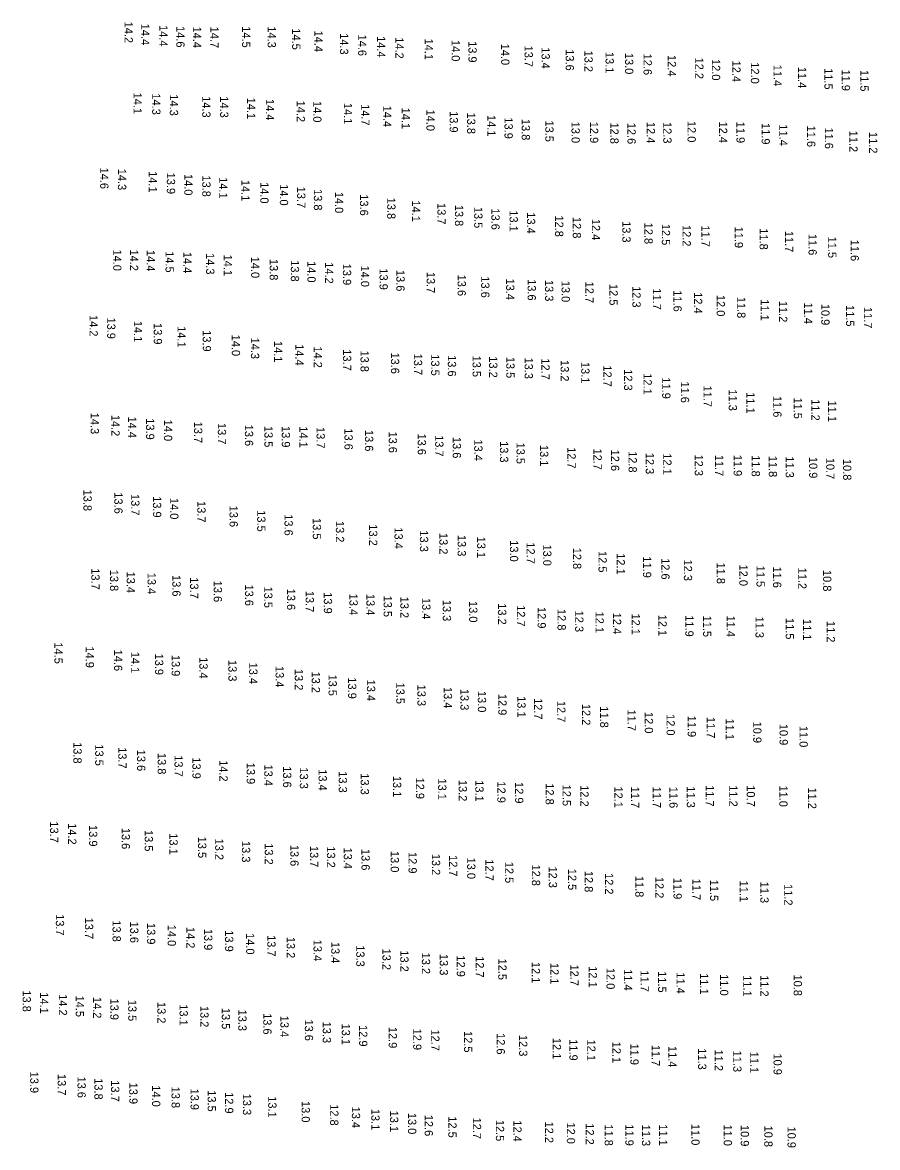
# Model space of a CAD drawing. Extents: x 988130 to 1132882, y 654656 to 841453.
# Drawn here: x 1109861 to 1110379, y 671172 to 671854 of the extents above; entities that cross this region are included whole.
import ezdxf

# ---------------------------------------------------------------- set-up
doc = ezdxf.new("R2010")
doc.units = 0
doc.layers.add('V-TOPO-SOUN', color=7, linetype='Continuous')

msp = doc.modelspace()

# ---------------------------------------------------------------- texts
at = {"layer": 'V-TOPO-SOUN'}
for s, p in [('14.2 ', (1109923.06, 671854.41)), ('14.4 ', (1109933.17, 671853.16)), ('14.4 ', (1109944.17, 671852.33)), ('14.6 ', (1109954.45, 671851.73)), ('14.4 ', (1109964.5, 671851.45)), ('14.7 ', (1109975.06, 671851.39)), ('14.5 ', (1109994.33, 671851.62)), ('14.3 ', (1110009.8, 671851.57)), ('14.5 ', (1110024.65, 671850.36)), ('14.4 ', (1110038.19, 671849.03)), ('14.3 ', (1110053.65, 671847.43)), ('14.6 ', (1110064.69, 671846.58)), ('14.4 ', (1110076.11, 671845.65)), ('14.2 ', (1110087.21, 671844.96)), ('14.1 ', (1110105.03, 671844.16)), ('14.0 ', (1110121.31, 671843.33)), ('13.9 ', (1110131.51, 671842.62)), ('14.0 ', (1110151.35, 671841.06)), ('13.7 ', (1110165.55, 671839.91)), ('13.4 ', (1110175.86, 671838.88)), ('13.6 ', (1110190.48, 671837.67)), ('13.2 ', (1110201.86, 671836.92)), ('13.1 ', (1110214.64, 671836.05)), ('13.0 ', (1110226.47, 671835.49)), ('12.6 ', (1110237.67, 671835.01)), ('12.4 ', (1110252.39, 671834.16)), ('12.2 ', (1110268.99, 671832.63)), ('12.0 ', (1110279.13, 671831.75)), ('12.4 ', (1110291.48, 671830.78)), ('12.0 ', (1110302.75, 671829.74)), ('11.4 ', (1110316.49, 671828.28)), ('11.4 ', (1110331.31, 671827.01)), ('11.5 ', (1110347.35, 671826.21)), ('11.9 ', (1110357.87, 671825.39)), ('11.5 ', (1110369.1, 671825.07)), ('14.1 ', (1109928.5, 671811.39)), ('14.3 ', (1109939.8, 671810.9)), ('14.3 ', (1109950.52, 671810.33)), ('14.3 ', (1109970.15, 671809.21)), ('14.3 ', (1109980.99, 671809.14)), ('14.1 ', (1109997.37, 671808.28)), ('14.4 ', (1110008.71, 671807.5)), ('14.2 ', (1110027.41, 671806.51)), ('14.0 ', (1110037.44, 671806.29)), ('14.1 ', (1110056, 671805.15)), ('14.7 ', (1110066.53, 671804.38)), ('14.4 ', (1110079.86, 671803.45)), ('14.1 ', (1110091.01, 671802.26)), ('14.0 ', (1110106.05, 671801.12)), ('13.9 ', (1110120.14, 671800.15)), ('13.8 ', (1110130.72, 671799.28)), ('14.1 ', (1110142.98, 671797.78)), ('13.9 ', (1110153.39, 671796.36)), ('13.8 ', (1110163.84, 671795.43)), ('13.5 ', (1110178.11, 671794.5)), ('13.0 ', (1110194, 671793.74)), ('12.9 ', (1110205.19, 671793.71)), ('12.8 ', (1110217.51, 671793.28)), ('12.6 ', (1110227.92, 671793.09)), ('12.4 ', (1110239.6, 671793.61)), ('12.3 ', (1110249.63, 671793.55)), ('12.0 ', (1110264.34, 671794.2)), ('12.4 ', (1110283.42, 671793.83)), ('11.9 ', (1110294, 671793.76)), ('11.9 ', (1110309.25, 671792.93)), ('11.4 ', (1110319.94, 671792.11)), ('11.6 ', (1110336.85, 671791.37)), ('11.6 ', (1110347.59, 671790.23)), ('11.2 ', (1110362.42, 671788.29)), ('11.2 ', (1110374.42, 671787.5)), ('14.6 ', (1109908.29, 671765.92)), ('14.3 ', (1109919.04, 671765.2)), ('14.1 ', (1109937.7, 671763.75)), ('13.9 ', (1109948.69, 671762.85)), ('14.0 ', (1109959.26, 671762.01)), ('13.8 ', (1109970.19, 671761.16)), ('14.1 ', (1109980.42, 671760.11)), ('14.1 ', (1109993.83, 671758.48)), ('14.0 ', (1110005.35, 671757.11)), ('14.0 ', (1110017.2, 671755.86)), ('13.7 ', (1110027.69, 671754.32)), ('13.8 ', (1110037.82, 671752.88)), ('14.0 ', (1110050.61, 671751.22)), ('13.6 ', (1110065.76, 671749.72)), ('13.8 ', (1110082.29, 671747.65)), ('14.1 ', (1110097.27, 671746)), ('13.7 ', (1110112.73, 671744.39)), ('13.8 ', (1110123.36, 671743.33)), ('13.5 ', (1110135.03, 671742.11)), ('13.6 ', (1110145.44, 671741.14)), ('13.1 ', (1110156.47, 671739.98)), ('13.4 ', (1110166.99, 671738.77)), ('12.8 ', (1110184.06, 671736.89)), ('12.8 ', (1110194.79, 671735.94)), ('12.4 ', (1110206.35, 671734.83)), ('13.3 ', (1110224.83, 671733.44)), ('12.8 ', (1110238.22, 671732.51)), ('12.5 ', (1110248.76, 671731.78)), ('12.2 ', (1110261.34, 671731.07)), ('11.7 ', (1110272.8, 671730.83)), ('11.9 ', (1110292.98, 671730.11)), ('11.8 ', (1110308.03, 671729.09)), ('11.7 ', (1110323.46, 671727.53)), ('11.6 ', (1110337.68, 671725.71)), ('11.5 ', (1110349.61, 671724.04)), ('11.6 ', (1110363.21, 671722.19)), ('14.0 ', (1109916.16, 671716.24)), ('14.2 ', (1109926.32, 671716.23)), ('14.4 ', (1109936.42, 671715.93)), ('14.5 ', (1109947.88, 671715.21)), ('14.4 ', (1109958.66, 671714.83)), ('14.3 ', (1109972.52, 671714.05)), ('14.1 ', (1109983.21, 671713.14)), ('14.0 ', (1109999.78, 671711.87)), ('13.8 ', (1110011.04, 671710.51)), ('13.8 ', (1110023.86, 671709.73)), ('14.0 ', (1110033.9, 671709.19)), ('14.2 ', (1110044.59, 671708.5)), ('13.9 ', (1110055.43, 671707.6)), ('14.0 ', (1110066.33, 671706.52)), ('13.9 ', (1110077.64, 671704.78)), ('13.6 ', (1110087.83, 671703.83)), ('13.7 ', (1110106.21, 671702.68)), ('13.6 ', (1110124.97, 671700.99)), ('13.6 ', (1110139.24, 671699.97)), ('13.4 ', (1110154.33, 671698.63)), ('13.6 ', (1110167.42, 671698.25)), ('13.3 ', (1110177.98, 671697.76)), ('13.0 ', (1110187.97, 671697.27)), ('12.7 ', (1110202.4, 671696.74)), ('12.5 ', (1110217.02, 671695.31)), ('12.3 ', (1110230.91, 671694.02)), ('11.7 ', (1110243.33, 671692.66)), ('11.6 ', (1110255.83, 671691.5)), ('12.4 ', (1110268.24, 671690.3)), ('12.0 ', (1110281.99, 671688.67)), ('11.8 ', (1110294.46, 671687.54)), ('11.1 ', (1110308.66, 671686.04)), ('11.2 ', (1110319.82, 671685.09)), ('11.4 ', (1110335.04, 671684.11)), ('10.9 ', (1110345.44, 671683.26)), ('11.5 ', (1110360.42, 671682.55)), ('11.7 ', (1110371.25, 671681.38)), ('14.2 ', (1109901.81, 671676.47)), ('13.9 ', (1109912.51, 671674.98)), ('14.1 ', (1109928.69, 671672.99)), ('13.9 ', (1109940.75, 671671.63)), ('14.1 ', (1109955.17, 671669.72)), ('13.9 ', (1109970.46, 671667.29)), ('14.0 ', (1109988.08, 671664.59)), ('14.3 ', (1109999.66, 671662.81)), ('14.1 ', (1110013.63, 671660.75)), ('14.4 ', (1110026.63, 671658.8)), ('14.2 ', (1110037.78, 671657.45)), ('13.7 ', (1110055.48, 671655.69)), ('13.8 ', (1110066.11, 671654.99)), ('13.6 ', (1110084.57, 671653.79)), ('13.7 ', (1110098.47, 671653.06)), ('13.5 ', (1110108.93, 671652.65)), ('13.6 ', (1110119.03, 671652.16)), ('13.5 ', (1110134.04, 671651.89)), ('13.2 ', (1110144.07, 671651.45)), ('13.5 ', (1110154.48, 671651.16)), ('13.3 ', (1110165.6, 671650.75)), ('12.7 ', (1110175.74, 671650.22)), ('13.2 ', (1110187.42, 671649.18)), ('13.1 ', (1110199.91, 671648.04)), ('12.7 ', (1110213.3, 671645.97)), ('12.3 ', (1110225.87, 671643.63)), ('12.1 ', (1110237.67, 671641.16)), ('11.9 ', (1110248.97, 671638.67)), ('11.6 ', (1110260.31, 671636.21)), ('11.7 ', (1110274.04, 671633.7)), ('11.3 ', (1110289.31, 671631.37)), ('11.1 ', (1110300.06, 671629.67)), ('11.6 ', (1110316.31, 671627.42)), ('11.5 ', (1110328.78, 671626.5)), ('11.2 ', (1110339.46, 671625.41)), ('11.1 ', (1110349.57, 671624.65)), ('14.3 ', (1109902.52, 671617.24)), ('14.2 ', (1109915.09, 671615.97)), ('14.4 ', (1109925.19, 671614.94)), ('13.9 ', (1109936.08, 671613.87)), ('14.0 ', (1109946.95, 671613)), ('13.7 ', (1109965.19, 671611.81)), ('13.7 ', (1109979.6, 671611)), ('13.6 ', (1109996.02, 671609.98)), ('13.5 ', (1110007.84, 671609.24)), ('13.9 ', (1110018.35, 671609.18)), ('14.1 ', (1110028.99, 671609)), ('13.7 ', (1110039.43, 671608.56)), ('13.6 ', (1110056.38, 671607.73)), ('13.6 ', (1110068.81, 671606.78)), ('13.6 ', (1110083.21, 671605.86)), ('13.6 ', (1110100.79, 671604.62)), ('13.7 ', (1110111.38, 671603.63)), ('13.6 ', (1110122, 671602.55)), ('13.4 ', (1110135.04, 671601.04)), ('13.3 ', (1110150.64, 671600.03)), ('13.5 ', (1110160.67, 671599.15)), ('13.1 ', (1110174.93, 671597.67)), ('12.7 ', (1110191.57, 671596.35)), ('12.7 ', (1110207.33, 671595.55)), ('12.6 ', (1110217.94, 671594.85)), ('12.8 ', (1110228.61, 671593.93)), ('12.3 ', (1110239.03, 671592.95)), ('12.1 ', (1110249.63, 671592.58)), ('12.3 ', (1110268.7, 671591.89)), ('11.7 ', (1110281.08, 671591.72)), ('11.9 ', (1110292.29, 671591.74)), ('11.8 ', (1110303.21, 671591.45)), ('11.8 ', (1110313.62, 671591.13)), ('11.3 ', (1110323.8, 671590.77)), ('10.9 ', (1110338.04, 671590.44)), ('10.7 ', (1110348.41, 671589.91)), ('10.8 ', (1110358.65, 671589.22)), ('13.8 ', (1109898.15, 671570.62)), ('13.6 ', (1109916.85, 671568.96)), ('13.7 ', (1109927.08, 671567.91)), ('13.9 ', (1109940.3, 671566.64)), ('14.0 ', (1109950.71, 671565.58)), ('13.7 ', (1109967.19, 671563.66)), ('13.6 ', (1109986.71, 671560.87)), ('13.5 ', (1110003.47, 671558.08)), ('13.6 ', (1110020.02, 671555.65)), ('13.5 ', (1110037.18, 671553.36)), ('13.2 ', (1110051.16, 671551.58)), ('13.2 ', (1110071.3, 671549.53)), ('13.4 ', (1110086.71, 671547.69)), ('13.3 ', (1110102.11, 671545.87)), ('13.2 ', (1110113.91, 671544.32)), ('13.3 ', (1110124.98, 671543.12)), ('13.1 ', (1110136.81, 671542.07)), ('13.0 ', (1110156.68, 671539.9)), ('12.7 ', (1110166.76, 671538.62)), ('13.0 ', (1110176.83, 671537.34)), ('12.8 ', (1110194.92, 671535.35)), ('12.5 ', (1110210.38, 671533.34)), ('12.1 ', (1110221.39, 671532.02)), ('11.9 ', (1110237.34, 671530.11)), ('12.6 ', (1110248.46, 671529.03)), ('12.3 ', (1110262.12, 671528.21)), ('11.8 ', (1110282.1, 671526.39)), ('12.0 ', (1110295.75, 671525.15)), ('11.5 ', (1110306.15, 671524.49)), ('13.7 ', (1109902.91, 671522.89)), ('13.8 ', (1109914.26, 671522)), ('13.4 ', (1109924.37, 671520.89)), ('13.4 ', (1109937.01, 671520.18)), ('13.6 ', (1109952.05, 671518.8)), ('11.6 ', (1110316.17, 671524)), ('11.2 ', (1110331.47, 671523.28)), ('10.8 ', (1110346.55, 671521.85)), ('13.7 ', (1109962.81, 671517.41)), ('13.6 ', (1109977.11, 671515.35)), ('13.6 ', (1109996.12, 671513.04)), ('13.5 ', (1110007.7, 671511.84)), ('13.6 ', (1110021.52, 671510.52)), ('13.7 ', (1110032.84, 671509.23)), ('13.9 ', (1110043.85, 671508.35)), ('13.4 ', (1110059.4, 671507.48)), ('13.4 ', (1110069.68, 671507.33)), ('13.5 ', (1110080.11, 671506.33)), ('13.2 ', (1110090.25, 671505.68)), ('13.4 ', (1110103.49, 671504.91)), ('13.3 ', (1110115.98, 671503.77)), ('13.0 ', (1110131.94, 671503.04)), ('13.2 ', (1110149.47, 671501.67)), ('12.7 ', (1110160.9, 671500.54)), ('12.9 ', (1110173.45, 671499.4)), ('12.8 ', (1110185.54, 671498.2)), ('12.3 ', (1110196.23, 671497.2)), ('12.1 ', (1110208.55, 671496.61)), ('12.4 ', (1110219.13, 671495.94)), ('12.1 ', (1110230.49, 671495.51)), ('12.1 ', (1110246.73, 671494.73)), ('11.9 ', (1110263, 671494.4)), ('11.5 ', (1110273.79, 671494.19)), ('11.4 ', (1110288.08, 671494.27)), ('11.3 ', (1110305.55, 671493.64)), ('11.5 ', (1110323.85, 671492.75)), ('11.1 ', (1110334.33, 671492.15)), ('11.2 ', (1110348.73, 671490.94)), ('14.5 ', (1109880.55, 671477.93)), ('14.9 ', (1109899.53, 671475.5)), ('14.6 ', (1109916.68, 671473.54)), ('14.1 ', (1109927.06, 671472.26)), ('13.9 ', (1109941.55, 671471.16)), ('13.9 ', (1109951.59, 671470.36)), ('13.4 ', (1109968.42, 671469.02)), ('13.3 ', (1109986, 671467.29)), ('13.4 ', (1109998.61, 671465.68)), ('13.4 ', (1110014.6, 671463.64)), ('13.2 ', (1110026.23, 671461.85)), ('13.2 ', (1110036.52, 671460.31)), ('13.5 ', (1110046.73, 671458.5)), ('13.9 ', (1110058.57, 671456.74)), ('13.4 ', (1110069.98, 671455.34)), ('13.5 ', (1110087.76, 671453.58)), ('13.3 ', (1110100.61, 671452.31)), ('13.4 ', (1110116.59, 671450.89)), ('13.3 ', (1110126.68, 671449.76)), ('13.0 ', (1110137.23, 671448.49)), ('12.9 ', (1110149.65, 671446.72)), ('13.1 ', (1110161.17, 671445.37)), ('12.7 ', (1110171.28, 671444.15)), ('12.7 ', (1110185.32, 671442.47)), ('12.2 ', (1110200.44, 671440.65)), ('11.8 ', (1110211.36, 671439.17)), ('11.7 ', (1110227.97, 671437.22)), ('12.0 ', (1110238.44, 671435.74)), ('12.0 ', (1110251.62, 671434.46)), ('11.9 ', (1110264.44, 671433.49)), ('11.7 ', (1110275.97, 671432.73)), ('11.1 ', (1110287.49, 671431.76)), ('10.9 ', (1110304.17, 671429.9)), ('10.9 ', (1110320.12, 671428.53)), ('11.0 ', (1110332.22, 671427.33)), ('13.8 ', (1109892.05, 671417.45)), ('13.5 ', (1109905.26, 671416.1)), ('13.7 ', (1109919.25, 671414.41)), ('13.6 ', (1109930.66, 671412.85)), ('13.8 ', (1109943.16, 671410.87)), ('13.7 ', (1109953.33, 671409.48)), ('13.9 ', (1109964.18, 671408.22)), ('14.2 ', (1109980.57, 671406.54)), ('13.9 ', (1109997.09, 671404.96)), ('13.4 ', (1110007.78, 671403.9)), ('13.6 ', (1110019.14, 671402.82)), ('13.3 ', (1110029.32, 671402.12)), ('13.4 ', (1110040.68, 671400.99)), ('13.3 ', (1110052.9, 671399.8)), ('13.3 ', (1110066.22, 671398.55)), ('13.1 ', (1110085.79, 671397.04)), ('12.9 ', (1110099.69, 671395.95)), ('13.1 ', (1110113.17, 671395.44)), ('13.2 ', (1110125.61, 671394.57)), ('13.1 ', (1110135.68, 671394.34)), ('12.9 ', (1110149, 671393.63)), ('12.9 ', (1110159.79, 671393.25)), ('12.8 ', (1110178.3, 671392.5)), ('12.5 ', (1110188.6, 671391.68)), ('12.2 ', (1110199.37, 671391.34)), ('12.1 ', (1110219.97, 671390.59)), ('11.7 ', (1110230.09, 671390.46)), ('11.7 ', (1110243.29, 671390.46)), ('11.6 ', (1110253.34, 671390.39)), ('11.3 ', (1110263.9, 671390.66)), ('11.7 ', (1110275.39, 671391.37)), ('11.2 ', (1110289.63, 671391.3)), ('10.7 ', (1110300.2, 671391.28)), ('11.0 ', (1110319.98, 671391.18)), ('11.2 ', (1110337.46, 671389.96)), ('13.7 ', (1109877.91, 671369.38)), ('14.2 ', (1109888.86, 671368.29)), ('13.9 ', (1109901.55, 671367.16)), ('13.6 ', (1109921.32, 671365.5)), ('13.5 ', (1109935.25, 671364.16)), ('13.1 ', (1109950.27, 671362.17)), ('13.5 ', (1109967.64, 671360.11)), ('13.2 ', (1109978.01, 671358.96)), ('13.3 ', (1109994.2, 671357.5)), ('13.2 ', (1110008.06, 671356.12)), ('13.6 ', (1110023.57, 671355.19)), ('13.7 ', (1110035.46, 671354.53)), ('13.2 ', (1110045.73, 671354.25)), ('13.4 ', (1110055.94, 671353.55)), ('13.6 ', (1110066.69, 671352.66)), ('13.0 ', (1110084.37, 671351.46)), ('12.9 ', (1110095.21, 671350.8)), ('13.2 ', (1110109.36, 671349.75)), ('12.7 ', (1110119.8, 671348.95)), ('13.0 ', (1110130.75, 671347.44)), ('12.7 ', (1110141.75, 671346.38)), ('12.5 ', (1110153.81, 671344.9)), ('12.8 ', (1110169.99, 671343.24)), ('12.3 ', (1110180.25, 671342.06)), ('12.5 ', (1110191.95, 671340.66)), ('12.8 ', (1110201.98, 671339.39)), ('12.2 ', (1110214.3, 671338.04)), ('11.8 ', (1110232.68, 671336.35)), ('12.2 ', (1110244.84, 671335.74)), ('11.9 ', (1110255.82, 671335.13)), ('11.7 ', (1110267.29, 671334.64)), ('11.5 ', (1110278, 671334.03)), ('11.1 ', (1110296.04, 671333.46)), ('11.3 ', (1110308.49, 671332.84)), ('11.2 ', (1110322.97, 671331.36)), ('13.7 ', (1109881.4, 671313.12)), ('13.7 ', (1109899.04, 671311.03)), ('13.8 ', (1109915.78, 671309.37)), ('13.6 ', (1109926.45, 671308.64)), ('13.9 ', (1109936.66, 671307.77)), ('14.0 ', (1109949.18, 671306.7)), ('14.2 ', (1109960.6, 671305.34)), ('13.9 ', (1109971.3, 671304.23)), ('13.9 ', (1109983.99, 671303.33)), ('14.0 ', (1109996.76, 671301.64)), ('13.7 ', (1110009.61, 671300.42)), ('13.2 ', (1110021.34, 671299.4)), ('13.4 ', (1110037.6, 671297.62)), ('13.4 ', (1110048.37, 671296.29)), ('13.3 ', (1110063.52, 671294.26)), ('13.2 ', (1110079.39, 671292.25)), ('13.2 ', (1110090.2, 671291.16)), ('13.2 ', (1110103.29, 671289.77)), ('13.3 ', (1110114.13, 671288.99)), ('12.9 ', (1110124.43, 671288.12)), ('12.7 ', (1110135.9, 671287.64)), ('12.5 ', (1110149.61, 671286.2)), ('12.1 ', (1110169.89, 671284.18)), ('12.1 ', (1110181.2, 671283.55)), ('12.7 ', (1110193.27, 671282.6)), ('12.1 ', (1110204.49, 671281.56)), ('12.0 ', (1110215.22, 671280.56)), ('11.4 ', (1110225.78, 671279.76)), ('11.7 ', (1110235.87, 671279.03)), ('11.5 ', (1110246.49, 671278.53)), ('11.4 ', (1110257.67, 671277.86)), ('11.1 ', (1110271.88, 671277.34)), ('11.0 ', (1110284.04, 671276.67)), ('11.1 ', (1110298.12, 671276.08)), ('11.2 ', (1110308.46, 671276.13)), ('10.8 ', (1110328.69, 671276.52)), ('13.8 ', (1109861.26, 671266.9)), ('14.1 ', (1109871.81, 671265.75)), ('14.2 ', (1109883.22, 671264.59)), ('14.5 ', (1109893.47, 671263.75)), ('14.2 ', (1109904.01, 671262.91)), ('13.9 ', (1109914.4, 671261.94)), ('13.5 ', (1109925.29, 671261.2)), ('13.2 ', (1109942.95, 671259.85)), ('13.1 ', (1109956.4, 671258.48)), ('13.2 ', (1109968.98, 671257.5)), ('13.5 ', (1109982.01, 671256.3)), ('13.3 ', (1109992.01, 671255.26)), ('13.6 ', (1110007.16, 671253.1)), ('13.4 ', (1110017.53, 671251.53)), ('13.6 ', (1110032.35, 671249.27)), ('13.3 ', (1110043.2, 671247.94)), ('13.1 ', (1110054.76, 671246.79)), ('12.9 ', (1110065.24, 671245.85)), ('12.9 ', (1110083.2, 671244.78)), ('12.9 ', (1110098.04, 671243.7)), ('12.7 ', (1110108.97, 671243.19)), ('12.5 ', (1110128.85, 671242.22)), ('12.6 ', (1110148.64, 671241)), ('12.3 ', (1110162.23, 671239.89)), ('12.1 ', (1110182.63, 671238.07)), ('11.9 ', (1110192.72, 671237.26)), ('12.1 ', (1110203.51, 671237.08)), ('12.1 ', (1110218.85, 671235.76)), ('11.9 ', (1110229.7, 671234.63)), ('11.7 ', (1110242.59, 671233.9)), ('11.4 ', (1110252.78, 671233.16)), ('11.3 ', (1110270.76, 671231.77)), ('11.2 ', (1110280.77, 671230.98)), ('11.3 ', (1110292.04, 671230.36)), ('11.1 ', (1110302.37, 671229.7)), ('10.9 ', (1110316.49, 671228.65)), ('13.9 ', (1109865.85, 671217.62)), ('13.7 ', (1109882.5, 671216.2)), ('13.6 ', (1109894.53, 671214.66)), ('13.8 ', (1109904.8, 671213.64)), ('13.7 ', (1109914.9, 671212.36)), ('13.9 ', (1109925.92, 671210.94)), ('14.0 ', (1109939.73, 671209.31)), ('13.8 ', (1109951.54, 671208.51)), ('13.9 ', (1109963.06, 671207.35)), ('13.5 ', (1109973.44, 671206.34)), ('12.9 ', (1109983.97, 671205.17)), ('13.3 ', (1109994.81, 671204.23)), ('13.1 ', (1110010.15, 671202.7)), ('13.0 ', (1110030.39, 671199.79)), ('12.8 ', (1110047.71, 671197.84)), ('13.4 ', (1110060.86, 671196.38)), ('13.1 ', (1110072.66, 671195.08)), ('13.1 ', (1110083.98, 671193.97)), ('13.0 ', (1110094.91, 671192.62)), ('12.6 ', (1110104.99, 671191.45)), ('12.5 ', (1110119.34, 671190.52)), ('12.7 ', (1110134.22, 671189.75)), ('12.5 ', (1110148.17, 671188.38)), ('12.4 ', (1110158.74, 671188.07)), ('12.2 ', (1110177.98, 671187.35)), ('12.0 ', (1110191.18, 671186.8)), ('12.2 ', (1110202.61, 671186.29)), ('11.8 ', (1110214.11, 671185.61)), ('11.9 ', (1110226.64, 671185.64)), ('11.3 ', (1110236.71, 671185.47)), ('11.1 ', (1110247.14, 671185.61)), ('11.0 ', (1110266.66, 671185.93)), ('11.0 ', (1110286.26, 671185.55)), ('10.9 ', (1110296.59, 671185.27)), ('10.8 ', (1110310.88, 671184.89)), ('10.9 ', (1110324.96, 671184.3))]:
    msp.add_text(s, height=5, rotation=270, dxfattribs=at).set_placement(p)

doc.saveas('drawing.dxf')
